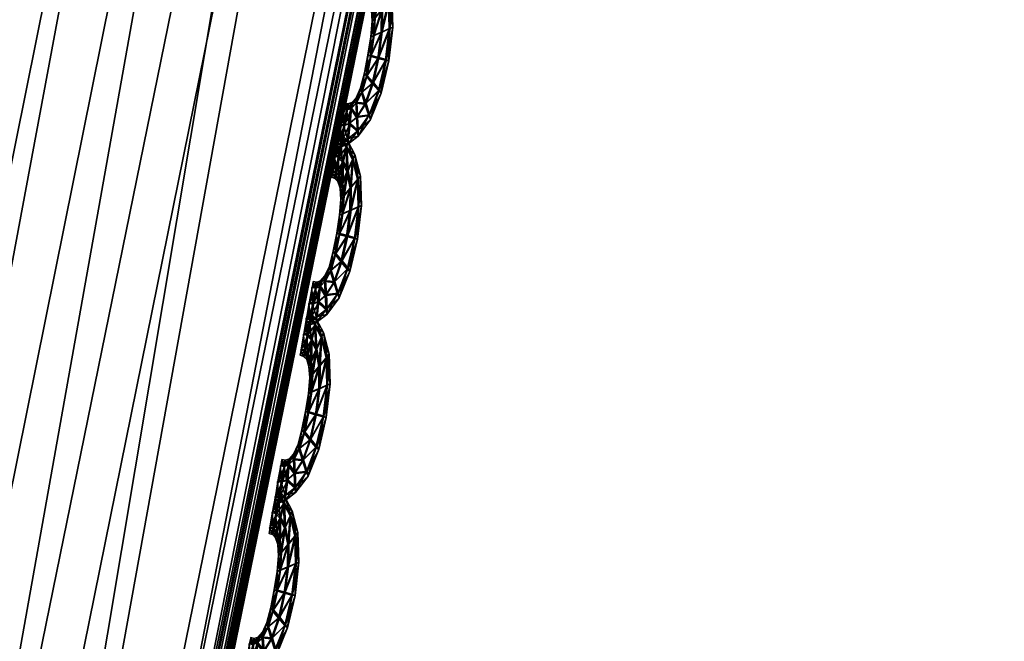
# Model space of a CAD drawing. Extents: x -7.4 to 7.4, y -11.5 to 9.8.
# Tile 352 of 469: x 7.11 to 7.428, y -2.083 to -1.883. Entities that reach past the tile are written whole.
import ezdxf

# ---------------------------------------------------------------- set-up
doc = ezdxf.new("R2010")
doc.units = 0
doc.header["$MEASUREMENT"] = 0
for name, color, linetype in [('A-FURN-3-ST', 150, 'Continuous'), ('A-FURN-3-ST-SEAM', 130, 'Continuous'), ('A-FURN-3-ST-SI', 160, 'Continuous')]:
    doc.layers.add(name, color=color, linetype=linetype)

msp = doc.modelspace()

# ---------------------------------------------------------------- meshes
at = {"layer": 'A-FURN-3-ST'}
mesh = msp.add_polyface(dxfattribs=at)
corners = [(7.22977, 2.47974, 1.00292), (7.35379, 1.23499, 1.00342), (7.0974, 1.23355, 0.61819), (6.97746, 2.47748, 0.61819), (7.36432, -0.11388, 1.00364), (7.10761, -0.11441, 0.61819), (7.23187, -1.52018, 1.00345), (6.97947, -1.51977, 0.61819), (6.94358, -2.93336, 1.00296), (6.70064, -2.932, 0.61819), (6.49747, -4.30695, 1.00243), (6.26973, -4.302, 0.61819), (2.26399, -2.9313, 0.55836), (2.16775, -1.51952, 0.55836), (3.0253, -1.51952, 0.55836), (3.10702, -2.9313, 0.55836), (2.93167, -0.11466, 0.55836), (2.84505, 1.23285, 0.55836), (2.08805, -0.11466, 0.55836), (2.77575, 2.47636, 0.55836), (2.02663, 1.23285, 0.55836), (2.45224, -5.39073, 0.55836), (2.3693, -4.27613, 0.55836), (3.15503, -4.27547, 0.55836), (4.17159, -2.9313, 0.55836), (5.25451, -2.9313, 0.55836), (4.97271, -4.28639, 0.55836), (4.06343, -4.27934, 0.55836), (3.87811, -5.41615, 0.55836), (4.60186, -5.47272, 0.55836), (6.4913, -0.11462, 0.56582), (6.37871, -1.51956, 0.56582), (5.48815, -0.11466, 0.55836), (5.42456, -1.51952, 0.55836), (6.12967, -2.93138, 0.56582), (6.47938, 1.23293, 0.56582), (6.36909, 2.47649, 0.56582), (5.45958, 1.23285, 0.55836), (5.36104, 2.47636, 0.55836), (5.74344, -4.29463, 0.56582), (4.17689, -0.11466, 0.55836), (4.20372, -1.51956, 0.55836), (4.11143, 1.23285, 0.55836), (4.02429, 2.47636, 0.55836)]
mesh.append_faces([[corners[k] for k in face] for face in [(0, 1, 2), (2, 3, 0), (4, 5, 2), (2, 1, 4), (6, 7, 5), (5, 4, 6), (8, 9, 7), (7, 6, 8), (10, 11, 9), (9, 8, 10), (24, 25, 26), (26, 27, 24), (27, 26, 29), (30, 5, 7), (7, 31, 30), (32, 30, 31), (31, 33, 32), (33, 31, 34), (34, 25, 33), (31, 7, 9), (9, 34, 31), (3, 2, 35), (35, 36, 3), (36, 35, 37), (37, 38, 36), (35, 30, 32), (32, 37, 35), (2, 5, 30), (30, 35, 2), (34, 9, 11), (11, 39, 34), (25, 34, 39), (39, 26, 25), (40, 32, 33), (33, 41, 40), (41, 33, 25), (25, 24, 41), (38, 37, 42), (42, 43, 38), (37, 32, 40), (40, 42, 37)]])
mesh.append_faces([[corners[k] for k in face] for face in [(12, 13, 14), (14, 15, 12), (16, 14, 13), (17, 16, 18), (19, 17, 20), (21, 22, 23), (22, 12, 15), (15, 23, 22), (27, 23, 15), (14, 16, 40), (15, 14, 41), (17, 19, 43), (16, 17, 42)]], dxfattribs={"vtx0": -1, "vtx1": -1, "vtx2": -1})
mesh.append_faces([[corners[k] for k in face] for face in [(15, 24, 27), (23, 27, 28)]], dxfattribs={"vtx0": -1, "vtx2": -1})
mesh.append_faces([[corners[k] for k in face] for face in [(40, 41, 14), (41, 24, 15), (43, 42, 17), (42, 40, 16)]], dxfattribs={"vtx1": -1, "vtx2": -1})
mesh = msp.add_polyface(dxfattribs=at)
corners = [(7.42329, -0.11335, 17.73472), (7.29032, -1.52059, 17.72529), (7.2887, -1.52055, 17.71875), (7.42159, -0.11343, 17.72818), (6.99958, -2.93456, 17.69562), (7.00104, -2.93481, 17.70216), (7.29305, -1.52076, 17.73624), (7.4261, -0.11318, 17.74563), (7.00286, -2.93505, 17.73015), (7.2923, -1.52068, 17.75301), (7.27821, -1.51994, 17.76499), (7.4253, -0.11322, 17.76233), (7.41066, -0.11417, 17.77427), (7.00353, -2.93522, 17.71323), (6.90828, -2.91548, 17.75491), (7.19048, -1.5147, 17.77811), (7.16159, -1.51161, 17.86532), (7.32012, -0.12072, 17.78766), (7.29174, -0.12455, 17.87437), (7.21133, -1.51619, 17.76035), (7.34141, -0.11883, 17.76993), (6.9283, -2.92042, 17.737), (6.95977, -2.92669, 17.74057), (7.24537, -1.51812, 17.76362), (7.37663, -0.11644, 17.77306), (6.98992, -2.93254, 17.74221), (6.2829, -0.14293, 18.34951), (6.17035, -1.4969, 18.34232), (6.78616, -1.4995, 18.23655), (6.9137, -0.13967, 18.24374), (6.50859, -2.86604, 18.21899), (7.42329, -0.11335, 17.72247), (7.29032, -1.52059, 17.71304), (7.29305, -1.52076, 17.70791), (7.4261, -0.11318, 17.71734), (7.00353, -2.93522, 17.68478), (7.00104, -2.93481, 17.68992), (6.78853, -2.88553, 18.02829), (7.07303, -1.50547, 18.04795), (7.20377, -0.13218, 18.05602)]
mesh.append_faces([[corners[k] for k in face] for face in [(0, 1, 2), (2, 3, 0), (4, 2, 1), (5, 1, 6), (7, 6, 1), (1, 0, 7), (8, 9, 10), (9, 11, 12), (12, 10, 9), (6, 7, 11), (11, 9, 6), (13, 6, 9), (14, 15, 16), (15, 17, 18), (18, 16, 15), (19, 20, 17), (17, 15, 19), (21, 19, 15), (22, 23, 19), (23, 24, 20), (20, 19, 23), (10, 12, 24), (24, 23, 10), (25, 10, 23), (26, 27, 28), (28, 29, 26), (30, 28, 27), (31, 32, 33), (33, 34, 31), (35, 33, 32), (36, 32, 2), (3, 2, 32), (32, 31, 3), (37, 38, 28), (29, 28, 38), (38, 39, 29), (39, 38, 16), (16, 18, 39), (16, 38, 37)]])
mesh = msp.add_polyface(dxfattribs=at)
corners = [(7.00104, -2.93481, 17.70216), (6.55327, -4.30971, 17.67581), (6.552, -4.3093, 17.66926), (6.99958, -2.93456, 17.69562), (7.00353, -2.93522, 17.71323), (6.55545, -4.31041, 17.68695), (7.29032, -1.52059, 17.72529), (7.29305, -1.52076, 17.73624), (7.27821, -1.51994, 17.76499), (6.98992, -2.93254, 17.74221), (7.00286, -2.93505, 17.73015), (7.2923, -1.52068, 17.75301), (7.16159, -1.51161, 17.86532), (6.87832, -2.90547, 17.84326), (6.90828, -2.91548, 17.75491), (7.19048, -1.5147, 17.77811), (6.9283, -2.92042, 17.737), (6.47151, -4.27741, 17.72829), (6.43989, -4.2606, 17.81793), (6.49023, -4.28561, 17.71026), (7.21133, -1.51619, 17.76035), (6.95977, -2.92669, 17.74057), (7.24537, -1.51812, 17.76362), (5.94249, -5.60189, 17.6919), (6.51761, -4.29616, 17.71418), (6.54365, -4.30592, 17.71616), (5.96319, -5.6154, 17.69421), (5.97202, -5.62121, 17.68216), (6.55481, -4.31013, 17.7041), (7.29032, -1.52059, 17.71304), (7.00104, -2.93481, 17.68992), (7.00353, -2.93522, 17.68478), (7.2887, -1.52055, 17.71875), (6.55327, -4.30971, 17.66356), (6.55545, -4.31041, 17.65843), (6.34828, -4.22685, 18.00555), (6.78853, -2.88553, 18.02829), (6.50859, -2.86604, 18.21899), (6.78616, -1.4995, 18.23655)]
mesh.append_faces([[corners[k] for k in face] for face in [(0, 1, 2), (2, 3, 0), (4, 5, 1), (1, 0, 4), (6, 0, 3), (7, 4, 0), (8, 9, 10), (11, 10, 4), (12, 13, 14), (15, 14, 16), (17, 14, 13), (13, 18, 17), (19, 16, 14), (14, 17, 19), (20, 16, 21), (22, 21, 9), (23, 24, 19), (24, 21, 16), (16, 19, 24), (25, 9, 21), (21, 24, 25), (26, 25, 24), (27, 28, 25), (28, 10, 9), (9, 25, 28), (5, 4, 10), (10, 28, 5), (29, 30, 31), (32, 3, 30), (30, 33, 34), (34, 31, 30), (3, 2, 33), (33, 30, 3), (35, 36, 37), (35, 18, 13), (13, 36, 35), (38, 37, 36), (36, 13, 12)]])
at = {"layer": 'A-FURN-3-ST-SEAM'}
mesh = msp.add_polyface(dxfattribs=at)
corners = [(7.22882, -1.87665, 17.71688), (7.22902, -1.88555, 17.71681), (7.22641, -1.88675, 17.71802), (7.22534, -1.89507, 17.71791), (7.23013, -1.88502, 17.71346), (7.22649, -1.87945, 17.71813), (7.22293, -1.89437, 17.71665), (7.22783, -1.89569, 17.71665), (7.22886, -1.89581, 17.71331), (7.22981, -1.8755, 17.71353), (7.22724, -1.87014, 17.71692), (7.22388, -1.88781, 17.71677), (7.22162, -1.9008, 17.71654), (7.22352, -1.90318, 17.71779), (7.22811, -1.89548, 17.70996), (7.2293, -1.88535, 17.71007), (7.22546, -1.87418, 17.71813), (7.22423, -1.88217, 17.71684), (7.22213, -1.894, 17.71327), (7.22305, -1.88815, 17.71338), (7.22554, -1.90549, 17.7165), (7.22641, -1.90627, 17.71311), (7.22582, -1.90529, 17.70977), (7.2291, -1.87645, 17.71015), (7.22799, -1.86854, 17.71357), (7.22518, -1.86619, 17.71692), (7.22352, -1.88308, 17.71346), (7.22103, -1.89976, 17.71319), (7.22004, -1.90611, 17.71643), (7.22115, -1.90986, 17.71764), (7.22388, -1.90285, 17.70851), (7.2257, -1.89474, 17.70866), (7.22677, -1.88646, 17.70878), (7.22396, -1.87096, 17.71817), (7.2238, -1.87809, 17.71688), (7.22329, -1.87949, 17.7135), (7.22416, -1.88761, 17.71004), (7.22321, -1.89412, 17.70992), (7.22451, -1.88196, 17.71011), (7.22237, -1.91352, 17.71635), (7.22297, -1.9148, 17.71296), (7.22265, -1.91327, 17.70962), (7.22154, -1.90953, 17.7084), (7.22685, -1.87916, 17.70886), (7.22748, -1.86994, 17.71019), (7.22574, -1.86433, 17.71357), (7.2236, -1.86445, 17.71692), (7.22404, -1.87789, 17.71015), (7.2219, -1.90055, 17.70981), (7.21976, -1.90458, 17.71308), (7.2183, -1.90957, 17.71635), (7.21846, -1.91415, 17.71757), (7.22032, -1.90586, 17.70969), (7.22408, -1.86248, 17.71353), (7.22261, -1.86952, 17.71813), (7.22285, -1.87566, 17.71688), (7.22253, -1.87731, 17.7135), (7.22308, -1.87541, 17.71015), (7.22582, -1.87389, 17.70889), (7.21873, -1.9186, 17.71624), (7.21897, -1.92016, 17.71281), (7.21901, -1.91835, 17.7095), (7.21881, -1.91381, 17.70829), (7.21853, -1.90932, 17.70966), (7.22542, -1.86598, 17.71019), (7.22388, -1.86429, 17.71019), (7.22289, -1.86199, 17.71353), (7.22241, -1.86396, 17.71692), (7.22431, -1.87068, 17.70889), (7.21833, -1.90776, 17.71304), (7.2166, -1.9113, 17.71631), (7.216, -1.91624, 17.71749), (7.22269, -1.86375, 17.71019), (7.22146, -1.86907, 17.71813), (7.22174, -1.87451, 17.71688), (7.22154, -1.87628, 17.7135), (7.22202, -1.8743, 17.71015), (7.21553, -1.9211, 17.71616), (7.21549, -1.92284, 17.71274), (7.21581, -1.9209, 17.70943), (7.2164, -1.91596, 17.70825), (7.21687, -1.9111, 17.70958), (7.21691, -1.90936, 17.713), (7.22301, -1.86924, 17.70889), (7.22182, -1.86878, 17.70889), (7.21521, -1.9118, 17.71631), (7.21434, -1.91686, 17.71745), (7.22063, -1.8741, 17.71688), (7.22043, -1.87587, 17.7135), (7.22091, -1.87389, 17.71015), (7.21568, -1.90977, 17.71296), (7.21355, -1.92185, 17.71612), (7.21335, -1.92362, 17.7127), (7.21383, -1.92164, 17.70939), (7.2147, -1.91653, 17.70821), (7.21549, -1.91155, 17.70958), (7.21454, -1.90957, 17.71296), (7.21406, -1.91158, 17.71627), (7.21315, -1.9167, 17.71745), (7.21434, -1.91134, 17.70958), (7.21228, -1.92168, 17.71612), (7.21209, -1.9235, 17.7127), (7.21256, -1.92147, 17.70939), (7.21351, -1.91637, 17.70821)]
mesh.append_faces([[corners[k] for k in face] for face in [(2, 1, 0), (1, 2, 3), (0, 1, 4), (0, 5, 2), (6, 3, 2), (3, 7, 1), (8, 4, 1), (4, 9, 0), (5, 0, 10), (11, 2, 5), (3, 6, 12), (2, 11, 6), (7, 3, 13), (1, 7, 8), (4, 8, 14), (9, 4, 15), (10, 0, 9), (10, 16, 5), (5, 17, 11), (12, 6, 18), (12, 13, 3), (6, 11, 19), (13, 20, 7), (21, 8, 7), (22, 14, 8), (14, 15, 4), (15, 23, 9), (9, 24, 10), (16, 10, 25), (17, 5, 16), (11, 17, 26), (19, 18, 6), (18, 27, 12), (13, 12, 28), (26, 19, 11), (20, 13, 29), (7, 20, 21), (8, 21, 22), (14, 22, 30), (15, 14, 31), (23, 15, 32), (24, 9, 23), (25, 10, 24), (25, 33, 16), (16, 34, 17), (35, 26, 17), (18, 19, 36), (27, 18, 37), (28, 12, 27), (28, 29, 13), (19, 26, 38), (29, 39, 20), (40, 21, 20), (41, 22, 21), (42, 30, 22), (30, 31, 14), (31, 32, 15), (32, 43, 23), (23, 44, 24), (24, 45, 25), (33, 25, 46), (34, 16, 33), (17, 34, 35), (26, 35, 47), (38, 36, 19), (36, 37, 18), (37, 48, 27), (27, 49, 28), (29, 28, 50), (47, 38, 26), (39, 29, 51), (20, 39, 40), (21, 40, 41), (22, 41, 42), (30, 42, 52), (31, 30, 48), (32, 31, 37), (43, 32, 36), (44, 23, 43), (45, 24, 44), (25, 45, 53), (53, 46, 25), (46, 54, 33), (33, 55, 34), (56, 35, 34), (57, 47, 35), (36, 38, 43), (37, 36, 32), (48, 37, 31), (49, 27, 48), (50, 28, 49), (50, 51, 29), (38, 47, 58), (51, 59, 39), (60, 40, 39), (61, 41, 40), (62, 42, 41), (63, 52, 42), (52, 48, 30), (43, 58, 44), (44, 64, 45), (65, 53, 45), (46, 53, 66), (54, 46, 67), (55, 33, 54), (34, 55, 56), (35, 56, 57), (47, 57, 68), (58, 43, 38), (48, 52, 49), (49, 69, 50), (51, 50, 70), (68, 58, 47), (59, 51, 71), (39, 59, 60), (40, 60, 61), (41, 61, 62), (42, 62, 63), (52, 63, 69), (64, 44, 58), (45, 64, 65), (53, 65, 72), (72, 66, 53), (66, 67, 46), (67, 73, 54), (54, 74, 55), (56, 55, 74), (57, 56, 75), (68, 57, 76), (69, 49, 52), (70, 50, 69), (70, 71, 51), (58, 68, 64), (71, 77, 59), (78, 60, 59), (79, 61, 60), (80, 62, 61), (81, 63, 62), (82, 69, 63), (83, 65, 64), (84, 72, 65), (74, 54, 73), (74, 75, 56), (75, 76, 57), (76, 83, 68), (69, 82, 70), (71, 70, 85), (64, 68, 83), (77, 71, 86), (59, 77, 78), (60, 78, 79), (61, 79, 80), (62, 80, 81), (63, 81, 82), (65, 83, 84), (73, 87, 74), (75, 74, 87), (76, 75, 88), (83, 76, 89), (70, 82, 90), (90, 85, 70), (85, 86, 71), (86, 91, 77), (78, 77, 91), (79, 78, 92), (80, 79, 93), (81, 80, 94), (82, 81, 95), (89, 84, 83), (87, 88, 75), (88, 89, 76), (95, 90, 82), (85, 90, 96), (86, 85, 97), (91, 86, 98), (91, 92, 78), (92, 93, 79), (93, 94, 80), (94, 95, 81), (90, 95, 99), (99, 96, 90), (96, 97, 85), (97, 98, 86), (98, 100, 91), (92, 91, 100), (93, 92, 101), (94, 93, 102), (95, 94, 103), (103, 99, 95), (100, 101, 92), (101, 102, 93), (102, 103, 94)]])
mesh = msp.add_polyface(dxfattribs=at)
corners = [(7.21873, -1.93417, 17.71604), (7.21893, -1.94311, 17.71597), (7.21632, -1.94426, 17.71718), (7.21525, -1.95258, 17.71707), (7.22004, -1.94257, 17.71258), (7.2164, -1.93697, 17.71726), (7.21284, -1.95188, 17.71578), (7.21774, -1.95324, 17.71582), (7.21877, -1.95337, 17.71247), (7.21972, -1.93306, 17.7127), (7.21715, -1.92766, 17.71604), (7.21379, -1.94533, 17.71589), (7.21153, -1.95831, 17.7157), (7.21343, -1.9607, 17.71692), (7.21802, -1.953, 17.70908), (7.21921, -1.9429, 17.70924), (7.21537, -1.9317, 17.7173), (7.21414, -1.93969, 17.71597), (7.21204, -1.95151, 17.71243), (7.21296, -1.94566, 17.71251), (7.21545, -1.96305, 17.71563), (7.21632, -1.96383, 17.71228), (7.21573, -1.9628, 17.70893), (7.21901, -1.93396, 17.70931), (7.2179, -1.92605, 17.7127), (7.21509, -1.9237, 17.71604), (7.21343, -1.9406, 17.71258), (7.21094, -1.95728, 17.71232), (7.20995, -1.96362, 17.71559), (7.21109, -1.96737, 17.71681), (7.21379, -1.96041, 17.70768), (7.21561, -1.95229, 17.70783), (7.21668, -1.94397, 17.70794), (7.21386, -1.92844, 17.7173), (7.21371, -1.93561, 17.71601), (7.21319, -1.93701, 17.71262), (7.21406, -1.94513, 17.70916), (7.21311, -1.95163, 17.70908), (7.21442, -1.93948, 17.70924), (7.21228, -1.97104, 17.71547), (7.21288, -1.97232, 17.71209), (7.21256, -1.97083, 17.70874), (7.21145, -1.96705, 17.70753), (7.21676, -1.93668, 17.70802), (7.21739, -1.92745, 17.70935), (7.21565, -1.92181, 17.7127), (7.21351, -1.92197, 17.71604), (7.21398, -1.93541, 17.70928), (7.21181, -1.95807, 17.70897), (7.20967, -1.9621, 17.71224), (7.20821, -1.96708, 17.71551), (7.20836, -1.97166, 17.71669), (7.21022, -1.96338, 17.70886), (7.21398, -1.92, 17.7127), (7.21256, -1.92704, 17.7173), (7.21276, -1.93313, 17.71601), (7.21244, -1.93482, 17.71266), (7.21303, -1.93293, 17.70928), (7.21573, -1.93141, 17.70806), (7.20864, -1.97611, 17.71536), (7.20888, -1.97772, 17.71198), (7.20892, -1.9759, 17.70863), (7.20876, -1.97133, 17.70745), (7.20844, -1.96684, 17.70878), (7.21533, -1.9235, 17.70931), (7.21379, -1.92177, 17.70931), (7.2128, -1.91946, 17.7127), (7.21232, -1.92147, 17.71604), (7.21422, -1.9282, 17.70806), (7.20824, -1.96527, 17.71216), (7.20651, -1.96882, 17.71547), (7.20595, -1.97376, 17.71665), (7.2126, -1.92127, 17.70931), (7.21141, -1.92655, 17.7173), (7.21169, -1.93202, 17.71601), (7.21145, -1.9338, 17.71266), (7.21193, -1.93182, 17.70928), (7.20548, -1.97862, 17.71529), (7.2054, -1.98035, 17.7119), (7.20571, -1.97838, 17.70855), (7.20631, -1.97343, 17.70737), (7.20678, -1.96857, 17.70874), (7.20682, -1.96688, 17.71213), (7.21292, -1.92675, 17.70806), (7.21177, -1.9263, 17.70806), (7.20516, -1.96927, 17.71544), (7.20425, -1.97438, 17.71661), (7.21054, -1.93157, 17.71601), (7.21034, -1.93339, 17.71266), (7.21082, -1.93137, 17.70928), (7.20559, -1.96725, 17.71213), (7.20346, -1.97937, 17.71525), (7.2033, -1.98113, 17.71186), (7.20374, -1.97912, 17.70855), (7.20461, -1.97405, 17.70737), (7.2054, -1.96907, 17.70871), (7.20445, -1.96705, 17.71209), (7.20397, -1.96907, 17.71544), (7.20306, -1.97417, 17.71661), (7.20425, -1.96886, 17.70871), (7.20223, -1.9792, 17.71525), (7.20203, -1.98097, 17.71186), (7.20247, -1.97895, 17.70851), (7.20342, -1.97384, 17.70734)]
mesh.append_faces([[corners[k] for k in face] for face in [(2, 1, 0), (1, 2, 3), (0, 1, 4), (0, 5, 2), (6, 3, 2), (3, 7, 1), (8, 4, 1), (4, 9, 0), (5, 0, 10), (11, 2, 5), (3, 6, 12), (2, 11, 6), (7, 3, 13), (1, 7, 8), (4, 8, 14), (9, 4, 15), (10, 0, 9), (10, 16, 5), (5, 17, 11), (12, 6, 18), (12, 13, 3), (6, 11, 19), (13, 20, 7), (21, 8, 7), (22, 14, 8), (14, 15, 4), (15, 23, 9), (9, 24, 10), (16, 10, 25), (17, 5, 16), (11, 17, 26), (19, 18, 6), (18, 27, 12), (13, 12, 28), (26, 19, 11), (20, 13, 29), (7, 20, 21), (8, 21, 22), (14, 22, 30), (15, 14, 31), (23, 15, 32), (24, 9, 23), (25, 10, 24), (25, 33, 16), (16, 34, 17), (35, 26, 17), (18, 19, 36), (27, 18, 37), (28, 12, 27), (28, 29, 13), (19, 26, 38), (29, 39, 20), (40, 21, 20), (41, 22, 21), (42, 30, 22), (30, 31, 14), (31, 32, 15), (32, 43, 23), (23, 44, 24), (24, 45, 25), (33, 25, 46), (34, 16, 33), (17, 34, 35), (26, 35, 47), (38, 36, 19), (36, 37, 18), (37, 48, 27), (27, 49, 28), (29, 28, 50), (47, 38, 26), (39, 29, 51), (20, 39, 40), (21, 40, 41), (22, 41, 42), (30, 42, 52), (31, 30, 48), (32, 31, 37), (43, 32, 36), (44, 23, 43), (45, 24, 44), (25, 45, 53), (53, 46, 25), (46, 54, 33), (33, 55, 34), (56, 35, 34), (57, 47, 35), (36, 38, 43), (37, 36, 32), (48, 37, 31), (49, 27, 48), (50, 28, 49), (50, 51, 29), (38, 47, 58), (51, 59, 39), (60, 40, 39), (61, 41, 40), (62, 42, 41), (63, 52, 42), (52, 48, 30), (43, 58, 44), (44, 64, 45), (65, 53, 45), (46, 53, 66), (54, 46, 67), (55, 33, 54), (34, 55, 56), (35, 56, 57), (47, 57, 68), (58, 43, 38), (48, 52, 49), (49, 69, 50), (51, 50, 70), (68, 58, 47), (59, 51, 71), (39, 59, 60), (40, 60, 61), (41, 61, 62), (42, 62, 63), (52, 63, 69), (64, 44, 58), (45, 64, 65), (53, 65, 72), (72, 66, 53), (66, 67, 46), (67, 73, 54), (54, 74, 55), (56, 55, 74), (57, 56, 75), (68, 57, 76), (69, 49, 52), (70, 50, 69), (70, 71, 51), (58, 68, 64), (71, 77, 59), (78, 60, 59), (79, 61, 60), (80, 62, 61), (81, 63, 62), (82, 69, 63), (83, 65, 64), (84, 72, 65), (74, 54, 73), (74, 75, 56), (75, 76, 57), (76, 83, 68), (69, 82, 70), (71, 70, 85), (64, 68, 83), (77, 71, 86), (59, 77, 78), (60, 78, 79), (61, 79, 80), (62, 80, 81), (63, 81, 82), (65, 83, 84), (73, 87, 74), (75, 74, 87), (76, 75, 88), (83, 76, 89), (70, 82, 90), (90, 85, 70), (85, 86, 71), (86, 91, 77), (78, 77, 91), (79, 78, 92), (80, 79, 93), (81, 80, 94), (82, 81, 95), (89, 84, 83), (87, 88, 75), (88, 89, 76), (95, 90, 82), (85, 90, 96), (86, 85, 97), (91, 86, 98), (91, 92, 78), (92, 93, 79), (93, 94, 80), (94, 95, 81), (90, 95, 99), (99, 96, 90), (96, 97, 85), (97, 98, 86), (98, 100, 91), (92, 91, 100), (93, 92, 101), (94, 93, 102), (95, 94, 103), (103, 99, 95), (100, 101, 92), (101, 102, 93), (102, 103, 94)]])
mesh = msp.add_polyface(dxfattribs=at)
corners = [(7.20864, -1.99173, 17.71517), (7.20884, -2.00067, 17.71509), (7.20623, -2.00182, 17.71635), (7.20516, -2.01014, 17.7162), (7.20995, -2.00013, 17.71175), (7.20631, -1.99448, 17.71643), (7.20274, -2.0094, 17.71494), (7.20765, -2.01076, 17.71494), (7.20868, -2.01093, 17.71159), (7.20963, -1.99057, 17.71182), (7.20706, -1.98517, 17.71521), (7.20374, -2.00289, 17.71506), (7.20144, -2.01583, 17.71483), (7.20334, -2.01826, 17.71608), (7.20793, -2.01055, 17.70821), (7.20912, -2.00042, 17.70836), (7.20528, -1.98917, 17.71643), (7.20405, -1.99721, 17.71513), (7.20195, -2.00903, 17.71156), (7.2029, -2.00318, 17.71167), (7.20536, -2.02056, 17.71479), (7.20623, -2.02135, 17.71141), (7.20563, -2.02036, 17.70806), (7.20892, -1.99152, 17.70844), (7.20781, -1.98357, 17.71186), (7.205, -1.98122, 17.71521), (7.20334, -1.99811, 17.71175), (7.20084, -2.0148, 17.71148), (7.19986, -2.02114, 17.71471), (7.201, -2.02489, 17.71593), (7.20369, -2.01793, 17.7068), (7.20552, -2.00981, 17.70696), (7.20658, -2.00149, 17.70707), (7.20377, -1.98595, 17.71646), (7.20361, -1.99313, 17.71517), (7.2031, -1.99453, 17.71179), (7.20397, -2.00264, 17.70832), (7.20302, -2.00915, 17.70821), (7.20433, -1.997, 17.7084), (7.20219, -2.02859, 17.71464), (7.20279, -2.02988, 17.71125), (7.20247, -2.02835, 17.70791), (7.20136, -2.0246, 17.70669), (7.20666, -1.99419, 17.70714), (7.20729, -1.98497, 17.70848), (7.20556, -1.97932, 17.71186), (7.20342, -1.97949, 17.71521), (7.20389, -1.99292, 17.70844), (7.20172, -2.01558, 17.7081), (7.19958, -2.01961, 17.71137), (7.19812, -2.0246, 17.71464), (7.19827, -2.02914, 17.71586), (7.20013, -2.0209, 17.70798), (7.20389, -1.97747, 17.71182), (7.20247, -1.98452, 17.71643), (7.20266, -1.99065, 17.71517), (7.20235, -1.9923, 17.71179), (7.20294, -1.99044, 17.70844), (7.20563, -1.98888, 17.70718), (7.19855, -2.03363, 17.71452), (7.19879, -2.03523, 17.71114), (7.19883, -2.03342, 17.70779), (7.19867, -2.02885, 17.70657), (7.19839, -2.02435, 17.70794), (7.20524, -1.98101, 17.70848), (7.20369, -1.97928, 17.70848), (7.20271, -1.97698, 17.71182), (7.20223, -1.97895, 17.71517), (7.20413, -1.98567, 17.70718), (7.19815, -2.02279, 17.71133), (7.19642, -2.02633, 17.7146), (7.19586, -2.03128, 17.71578), (7.20251, -1.97874, 17.70848), (7.20132, -1.98406, 17.71643), (7.2016, -1.9895, 17.71517), (7.20136, -1.99127, 17.71179), (7.20184, -1.98929, 17.70844), (7.19539, -2.03614, 17.71445), (7.19531, -2.03787, 17.71103), (7.19562, -2.03589, 17.70771), (7.19622, -2.03095, 17.70654), (7.19669, -2.02609, 17.70787), (7.19677, -2.02435, 17.71129), (7.20282, -1.98423, 17.70718), (7.20168, -1.98377, 17.70718), (7.19507, -2.02679, 17.7146), (7.19416, -2.03185, 17.71574), (7.20049, -1.98909, 17.71517), (7.20025, -1.99086, 17.71179), (7.20073, -1.98888, 17.70844), (7.1955, -2.02476, 17.71125), (7.19337, -2.03688, 17.71441), (7.19321, -2.03861, 17.71103), (7.19364, -2.03663, 17.70768), (7.19455, -2.03153, 17.7065), (7.19535, -2.02654, 17.70787), (7.19436, -2.02456, 17.71125), (7.19392, -2.02658, 17.71456), (7.19297, -2.03169, 17.71574), (7.19416, -2.02633, 17.70787), (7.19214, -2.03667, 17.71441), (7.19194, -2.03849, 17.71099), (7.19242, -2.03646, 17.70768), (7.19333, -2.03136, 17.7065)]
mesh.append_faces([[corners[k] for k in face] for face in [(2, 1, 0), (1, 2, 3), (0, 1, 4), (0, 5, 2), (6, 3, 2), (3, 7, 1), (8, 4, 1), (4, 9, 0), (5, 0, 10), (11, 2, 5), (3, 6, 12), (2, 11, 6), (7, 3, 13), (1, 7, 8), (4, 8, 14), (9, 4, 15), (10, 0, 9), (10, 16, 5), (5, 17, 11), (12, 6, 18), (12, 13, 3), (6, 11, 19), (13, 20, 7), (21, 8, 7), (22, 14, 8), (14, 15, 4), (15, 23, 9), (9, 24, 10), (16, 10, 25), (17, 5, 16), (11, 17, 26), (19, 18, 6), (18, 27, 12), (13, 12, 28), (26, 19, 11), (20, 13, 29), (7, 20, 21), (8, 21, 22), (14, 22, 30), (15, 14, 31), (23, 15, 32), (24, 9, 23), (25, 10, 24), (25, 33, 16), (16, 34, 17), (35, 26, 17), (18, 19, 36), (27, 18, 37), (28, 12, 27), (28, 29, 13), (19, 26, 38), (29, 39, 20), (40, 21, 20), (41, 22, 21), (42, 30, 22), (30, 31, 14), (31, 32, 15), (32, 43, 23), (23, 44, 24), (24, 45, 25), (33, 25, 46), (34, 16, 33), (17, 34, 35), (26, 35, 47), (38, 36, 19), (36, 37, 18), (37, 48, 27), (27, 49, 28), (29, 28, 50), (47, 38, 26), (39, 29, 51), (20, 39, 40), (21, 40, 41), (22, 41, 42), (30, 42, 52), (31, 30, 48), (32, 31, 37), (43, 32, 36), (44, 23, 43), (45, 24, 44), (25, 45, 53), (53, 46, 25), (46, 54, 33), (33, 55, 34), (56, 35, 34), (57, 47, 35), (36, 38, 43), (37, 36, 32), (48, 37, 31), (49, 27, 48), (50, 28, 49), (50, 51, 29), (38, 47, 58), (51, 59, 39), (60, 40, 39), (61, 41, 40), (62, 42, 41), (63, 52, 42), (52, 48, 30), (43, 58, 44), (44, 64, 45), (65, 53, 45), (46, 53, 66), (54, 46, 67), (55, 33, 54), (34, 55, 56), (35, 56, 57), (47, 57, 68), (58, 43, 38), (48, 52, 49), (49, 69, 50), (51, 50, 70), (68, 58, 47), (59, 51, 71), (39, 59, 60), (40, 60, 61), (41, 61, 62), (42, 62, 63), (52, 63, 69), (64, 44, 58), (45, 64, 65), (53, 65, 72), (72, 66, 53), (66, 67, 46), (67, 73, 54), (54, 74, 55), (56, 55, 74), (57, 56, 75), (68, 57, 76), (69, 49, 52), (70, 50, 69), (70, 71, 51), (58, 68, 64), (71, 77, 59), (78, 60, 59), (79, 61, 60), (80, 62, 61), (81, 63, 62), (82, 69, 63), (83, 65, 64), (84, 72, 65), (74, 54, 73), (74, 75, 56), (75, 76, 57), (76, 83, 68), (69, 82, 70), (71, 70, 85), (64, 68, 83), (77, 71, 86), (59, 77, 78), (60, 78, 79), (61, 79, 80), (62, 80, 81), (63, 81, 82), (65, 83, 84), (73, 87, 74), (75, 74, 87), (76, 75, 88), (83, 76, 89), (70, 82, 90), (90, 85, 70), (85, 86, 71), (86, 91, 77), (78, 77, 91), (79, 78, 92), (80, 79, 93), (81, 80, 94), (82, 81, 95), (89, 84, 83), (87, 88, 75), (88, 89, 76), (95, 90, 82), (85, 90, 96), (86, 85, 97), (91, 86, 98), (91, 92, 78), (92, 93, 79), (93, 94, 80), (94, 95, 81), (90, 95, 99), (99, 96, 90), (96, 97, 85), (97, 98, 86), (98, 100, 91), (92, 91, 100), (93, 92, 101), (94, 93, 102), (95, 94, 103), (103, 99, 95), (100, 101, 92), (101, 102, 93), (102, 103, 94)]])
mesh = msp.add_polyface(dxfattribs=at)
corners = [(7.19855, -2.04924, 17.71433), (7.19875, -2.05818, 17.71422), (7.19614, -2.05934, 17.71547), (7.19507, -2.06765, 17.71536), (7.19986, -2.05765, 17.71087), (7.19622, -2.052, 17.71555), (7.19265, -2.06691, 17.71407), (7.19756, -2.06832, 17.71411), (7.19859, -2.06848, 17.71072), (7.19954, -2.04813, 17.71099), (7.19697, -2.04269, 17.71437), (7.19364, -2.06041, 17.71418), (7.19135, -2.07335, 17.71395), (7.19325, -2.07577, 17.71521), (7.1978, -2.06806, 17.70737), (7.19902, -2.05798, 17.70753), (7.19519, -2.04669, 17.71559), (7.19396, -2.05472, 17.71426), (7.19186, -2.06655, 17.71072), (7.19281, -2.0607, 17.7108), (7.19527, -2.07812, 17.71391), (7.19614, -2.07891, 17.71057), (7.1955, -2.07787, 17.70722), (7.19883, -2.04904, 17.7076), (7.19772, -2.04112, 17.71099), (7.19491, -2.03869, 17.71433), (7.19325, -2.05563, 17.71087), (7.19075, -2.07231, 17.71061), (7.18976, -2.07866, 17.71388), (7.19091, -2.08241, 17.71509), (7.19364, -2.07544, 17.70597), (7.19542, -2.06732, 17.70612), (7.19649, -2.05905, 17.70623), (7.19368, -2.04347, 17.71559), (7.19352, -2.05064, 17.71429), (7.19301, -2.052, 17.71091), (7.19388, -2.06016, 17.70745), (7.19293, -2.06667, 17.70737), (7.19424, -2.05451, 17.70753), (7.1921, -2.08611, 17.71376), (7.19269, -2.08739, 17.71038), (7.19238, -2.08587, 17.70703), (7.19127, -2.08212, 17.70582), (7.19657, -2.05171, 17.70631), (7.19724, -2.04249, 17.70764), (7.19546, -2.03684, 17.71099), (7.19333, -2.03696, 17.71433), (7.1938, -2.05044, 17.70756), (7.19162, -2.0731, 17.70726), (7.18949, -2.07713, 17.71053), (7.18802, -2.08212, 17.7138), (7.18818, -2.08669, 17.71498), (7.19004, -2.07841, 17.70714), (7.1938, -2.03499, 17.71099), (7.19238, -2.04203, 17.71559), (7.19257, -2.04817, 17.71429), (7.1923, -2.04981, 17.71095), (7.19285, -2.04792, 17.70756), (7.19554, -2.0464, 17.70635), (7.18846, -2.09114, 17.71365), (7.1887, -2.09275, 17.71026), (7.18874, -2.09094, 17.70692), (7.18858, -2.08636, 17.70574), (7.1883, -2.08187, 17.70707), (7.19519, -2.03849, 17.7076), (7.1936, -2.03675, 17.7076), (7.19262, -2.03445, 17.71099), (7.19214, -2.03643, 17.71433), (7.19404, -2.04319, 17.70635), (7.18806, -2.08026, 17.71045), (7.18632, -2.08381, 17.71376), (7.18577, -2.08879, 17.71494), (7.19242, -2.03626, 17.7076), (7.19123, -2.04154, 17.71559), (7.19151, -2.04701, 17.71429), (7.19131, -2.04879, 17.71095), (7.19178, -2.04681, 17.7076), (7.1853, -2.09366, 17.71357), (7.18522, -2.09535, 17.71019), (7.18557, -2.09341, 17.70684), (7.18612, -2.08846, 17.70566), (7.1866, -2.0836, 17.70703), (7.18668, -2.08187, 17.71042), (7.19273, -2.04174, 17.70635), (7.19159, -2.04125, 17.70635), (7.18497, -2.08426, 17.71373), (7.18407, -2.08937, 17.71491), (7.1904, -2.04656, 17.71429), (7.1902, -2.04838, 17.71095), (7.19064, -2.04636, 17.70756), (7.18541, -2.08228, 17.71042), (7.18328, -2.09436, 17.71353), (7.18312, -2.09612, 17.71015), (7.18355, -2.09411, 17.7068), (7.18446, -2.08904, 17.70566), (7.18525, -2.08406, 17.70699), (7.1843, -2.08204, 17.71038), (7.18383, -2.08406, 17.71373), (7.18288, -2.08916, 17.71491), (7.18411, -2.08381, 17.70699), (7.18205, -2.09419, 17.71353), (7.18185, -2.09596, 17.71015), (7.18232, -2.09394, 17.7068), (7.18324, -2.08883, 17.70562)]
mesh.append_faces([[corners[k] for k in face] for face in [(2, 1, 0), (1, 2, 3), (0, 1, 4), (0, 5, 2), (6, 3, 2), (3, 7, 1), (8, 4, 1), (4, 9, 0), (5, 0, 10), (11, 2, 5), (3, 6, 12), (2, 11, 6), (7, 3, 13), (1, 7, 8), (4, 8, 14), (9, 4, 15), (10, 0, 9), (10, 16, 5), (5, 17, 11), (12, 6, 18), (12, 13, 3), (6, 11, 19), (13, 20, 7), (21, 8, 7), (22, 14, 8), (14, 15, 4), (15, 23, 9), (9, 24, 10), (16, 10, 25), (17, 5, 16), (11, 17, 26), (19, 18, 6), (18, 27, 12), (13, 12, 28), (26, 19, 11), (20, 13, 29), (7, 20, 21), (8, 21, 22), (14, 22, 30), (15, 14, 31), (23, 15, 32), (24, 9, 23), (25, 10, 24), (25, 33, 16), (16, 34, 17), (35, 26, 17), (18, 19, 36), (27, 18, 37), (28, 12, 27), (28, 29, 13), (19, 26, 38), (29, 39, 20), (40, 21, 20), (41, 22, 21), (42, 30, 22), (30, 31, 14), (31, 32, 15), (32, 43, 23), (23, 44, 24), (24, 45, 25), (33, 25, 46), (34, 16, 33), (17, 34, 35), (26, 35, 47), (38, 36, 19), (36, 37, 18), (37, 48, 27), (27, 49, 28), (29, 28, 50), (47, 38, 26), (39, 29, 51), (20, 39, 40), (21, 40, 41), (22, 41, 42), (30, 42, 52), (31, 30, 48), (32, 31, 37), (43, 32, 36), (44, 23, 43), (45, 24, 44), (25, 45, 53), (53, 46, 25), (46, 54, 33), (33, 55, 34), (56, 35, 34), (57, 47, 35), (36, 38, 43), (37, 36, 32), (48, 37, 31), (49, 27, 48), (50, 28, 49), (50, 51, 29), (38, 47, 58), (51, 59, 39), (60, 40, 39), (61, 41, 40), (62, 42, 41), (63, 52, 42), (52, 48, 30), (43, 58, 44), (44, 64, 45), (65, 53, 45), (46, 53, 66), (54, 46, 67), (55, 33, 54), (34, 55, 56), (35, 56, 57), (47, 57, 68), (58, 43, 38), (48, 52, 49), (49, 69, 50), (51, 50, 70), (68, 58, 47), (59, 51, 71), (39, 59, 60), (40, 60, 61), (41, 61, 62), (42, 62, 63), (52, 63, 69), (64, 44, 58), (45, 64, 65), (53, 65, 72), (72, 66, 53), (66, 67, 46), (67, 73, 54), (54, 74, 55), (56, 55, 74), (57, 56, 75), (68, 57, 76), (69, 49, 52), (70, 50, 69), (70, 71, 51), (58, 68, 64), (71, 77, 59), (78, 60, 59), (79, 61, 60), (80, 62, 61), (81, 63, 62), (82, 69, 63), (83, 65, 64), (84, 72, 65), (74, 54, 73), (74, 75, 56), (75, 76, 57), (76, 83, 68), (69, 82, 70), (71, 70, 85), (64, 68, 83), (77, 71, 86), (59, 77, 78), (60, 78, 79), (61, 79, 80), (62, 80, 81), (63, 81, 82), (65, 83, 84), (73, 87, 74), (75, 74, 87), (76, 75, 88), (83, 76, 89), (70, 82, 90), (90, 85, 70), (85, 86, 71), (86, 91, 77), (78, 77, 91), (79, 78, 92), (80, 79, 93), (81, 80, 94), (82, 81, 95), (89, 84, 83), (87, 88, 75), (88, 89, 76), (95, 90, 82), (85, 90, 96), (86, 85, 97), (91, 86, 98), (91, 92, 78), (92, 93, 79), (93, 94, 80), (94, 95, 81), (90, 95, 99), (99, 96, 90), (96, 97, 85), (97, 98, 86), (98, 100, 91), (92, 91, 100), (93, 92, 101), (94, 93, 102), (95, 94, 103), (103, 99, 95), (100, 101, 92), (101, 102, 93), (102, 103, 94)]])
at = {"layer": 'A-FURN-3-ST-SI'}
mesh = msp.add_polyface(dxfattribs=at)
corners = [(6.55643, -4.31075, 17.38988), (6.55545, -4.31041, 17.65843), (5.97253, -5.62158, 17.63625), (7.00472, -2.93542, 17.41571), (7.00353, -2.93522, 17.68478), (6.55659, -4.31078, 11.4994), (7.00488, -2.93542, 11.52138), (5.97332, -5.62204, 17.36816), (7.4261, -0.11318, 17.71734), (7.4274, -0.1131, 17.44757), (7.4168, 1.23713, 17.43647), (7.4276, -0.11309, 11.5485), (7.29432, -1.5208, 17.43833), (7.29305, -1.52076, 17.70791), (7.29451, -1.5208, 11.54063), (6.55536, -4.31061, 7.25858), (5.97344, -5.62211, 11.48092), (7.00365, -2.93534, 7.27178), (6.54678, -4.30963, 2.97375), (6.99506, -2.93476, 2.97816), (5.97221, -5.62191, 7.24751), (7.42637, -0.11309, 7.28805), (7.41577, 1.23705, 7.28239), (7.41779, -0.11334, 2.98356), (7.40718, 1.23643, 2.9817), (7.29329, -1.5208, 7.28334), (7.2847, -1.52059, 2.98201), (7.36432, -0.11388, 1.00364), (7.35379, 1.23499, 1.00342), (6.94358, -2.93336, 1.00296), (7.23187, -1.52018, 1.00345), (6.49747, -4.30695, 1.00243), (5.96362, -5.6205, 2.97006)]
mesh.append_faces([[corners[k] for k in face] for face in [(0, 1, 2), (1, 0, 3), (3, 4, 1), (0, 5, 6), (6, 3, 0), (5, 0, 7), (8, 9, 10), (10, 9, 11), (4, 3, 12), (12, 13, 4), (13, 12, 9), (9, 8, 13), (12, 14, 11), (11, 9, 12), (3, 6, 14), (14, 12, 3), (15, 5, 16), (5, 15, 17), (17, 6, 5), (15, 18, 19), (19, 17, 15), (18, 15, 20), (11, 21, 22), (21, 23, 24), (24, 22, 21), (6, 17, 25), (25, 14, 6), (14, 25, 21), (21, 11, 14), (25, 26, 23), (23, 21, 25), (17, 19, 26), (26, 25, 17), (23, 27, 28), (28, 24, 23), (19, 29, 30), (30, 26, 19), (26, 30, 27), (27, 23, 26), (31, 18, 32), (18, 31, 29), (29, 19, 18)]])

doc.saveas('drawing.dxf')
